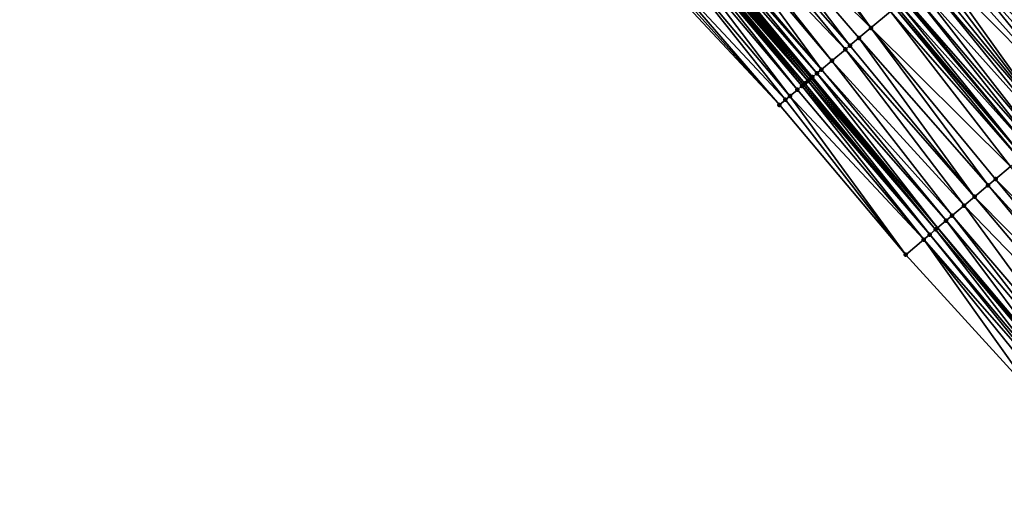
# Model space of a CAD drawing. Header units: feet. Extents: x 2004186 to 2014793, y 836912 to 864902.
# Tile 467 of 656: x 2007632 to 2007733, y 851559 to 851609. Entities that reach past the tile are written whole.
import ezdxf

# ---------------------------------------------------------------- set-up
doc = ezdxf.new("R2010")
doc.units = ezdxf.units.FT
doc.header["$LTSCALE"] = 100
doc.header["$MEASUREMENT"] = 0
for name, color, linetype, lineweight in [('EP_Travel Lane', 5, 'Continuous', 40), ('GPL_Skip Line', 2, 'Continuous', 40), ('Road Shots', 4, 'Continuous', 200), ('Road X-Section', 30, 'Continuous', 13)]:
    doc.layers.add(name, color=color, linetype=linetype, lineweight=lineweight)
doc.layers.add('I-77 SB_MM21-27-Surface-Border', color=7, linetype='Continuous')
doc.layers.add('I-77 SB_MM21-27-Surface-TIN', color=7, linetype='Continuous')

msp = doc.modelspace()

# ---------------------------------------------------------------- linework, layer by layer
at = {"layer": 'EP_Travel Lane'}
msp.add_polyline3d([(2007751.491628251, 851557.1347434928, 433.8221837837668), (2007738.599280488, 851572.4246686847, 433.8977102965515), (2007725.706973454, 851587.7145455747, 433.9901244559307), (2007712.814590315, 851603.0045127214, 434.0509528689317), (2007699.922222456, 851618.2944617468, 434.1181382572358), (2007687.02989276, 851633.584365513, 434.2011402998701), (2007674.137544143, 851648.8742917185, 434.2763241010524), (2007661.245206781, 851664.1642045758, 434.3561411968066), (2007648.352864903, 851679.4541227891, 434.4341039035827), (2007635.435319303, 851694.7164796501, 434.5035539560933), (2007622.506948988, 851709.976055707, 434.5856615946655), (2007609.578546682, 851725.2356695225, 434.6450565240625), (2007596.650155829, 851740.4952698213, 434.712679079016), (2007583.721765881, 851755.7548690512, 434.7808641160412), (2007570.793330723, 851771.014521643, 434.817005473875), (2007557.86489253, 851786.2741778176, 434.8509902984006)], dxfattribs=at)
at = {"layer": 'GPL_Skip Line'}
msp.add_polyline3d([(2007773.794784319, 851549.7693348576, 433.9359613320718), (2007760.925126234, 851565.0783076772, 434.0207287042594), (2007748.042018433, 851580.3759649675, 434.1063569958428), (2007735.158961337, 851595.6735620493, 434.2130335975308), (2007722.275788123, 851610.9712970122, 434.2715080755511), (2007709.392666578, 851626.2689706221, 434.3514310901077), (2007696.509546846, 851641.5666420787, 434.4321068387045), (2007683.62636174, 851656.8643911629, 434.4856448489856), (2007670.743281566, 851672.1620156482, 434.5827413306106), (2007657.860085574, 851687.4597776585, 434.6317604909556), (2007644.972511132, 851702.753757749, 434.7048551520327), (2007632.083729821, 851718.0467450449, 434.7708450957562), (2007619.194925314, 851733.3397598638, 434.8203452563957), (2007606.306136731, 851748.632755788, 434.8811657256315), (2007593.417325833, 851763.9257781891, 434.9261233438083), (2007580.528480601, 851779.2188413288, 434.9466733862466)], dxfattribs=at)
at = {"layer": 'I-77 SB_MM21-27-Surface-Border', "color": 3, "linetype": 'ByBlock', "lineweight": -2}
msp.add_polyline3d([(2007748.533134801, 851554.6438191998, 433.6980533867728), (2007735.956018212, 851570.1990990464, 433.7983532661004), (2007722.46096869, 851584.9814628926, 433.8715719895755), (2007709.577796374, 851600.2791967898, 433.9304032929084), (2007695.929557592, 851614.9329793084, 433.9159079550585), (2007682.740472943, 851629.9729969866, 433.9928326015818), (2007670.010384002, 851645.3994379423, 434.0954761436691), (2007657.127339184, 851660.6970204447, 434.2072325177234), (2007644.244259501, 851675.9946443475, 434.3045426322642), (2007631.514199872, 851691.412070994, 434.4080055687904), (2007618.778440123, 851706.8338388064, 434.5386518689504), (2007606.348436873, 851722.5135077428, 434.5947988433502), (2007593.765561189, 851738.064219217, 434.692449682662), (2007581.794372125, 851754.1305269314, 434.7645303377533), (2007568.599676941, 851769.1657998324, 434.793076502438), (2007555.863779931, 851784.58773051, 434.8261248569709)], dxfattribs=at)
at = {"layer": 'I-77 SB_MM21-27-Surface-TIN', "color": 128, "linetype": 'ByBlock', "lineweight": -2}
for points in [[(2007706.485942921, 851623.8213273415, 434.2922524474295), (2007704.650101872, 851622.2754658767, 434.2484083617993), (2007718.910114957, 851608.1371755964, 434.2058298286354)], [(2007707.250886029, 851624.4654251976, 434.3143969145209), (2007706.485942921, 851623.8213273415, 434.2922524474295), (2007718.910114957, 851608.1371755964, 434.2058298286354)], [(2007707.250886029, 851624.4654251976, 434.3143969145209), (2007718.910114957, 851608.1371755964, 434.2058298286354), (2007720.898960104, 851609.8118382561, 434.2605284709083)], [(2007704.650101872, 851622.2754658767, 434.2484083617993), (2007703.579183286, 851621.3737267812, 434.2181391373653), (2007716.768303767, 851606.3336665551, 434.1560748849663)], [(2007704.650101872, 851622.2754658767, 434.2484083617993), (2007717.686224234, 851607.1065973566, 434.1779734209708), (2007718.910114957, 851608.1371755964, 434.2058298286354)], [(2007704.650101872, 851622.2754658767, 434.2484083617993), (2007716.768303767, 851606.3336665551, 434.1560748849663), (2007717.686224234, 851607.1065973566, 434.1779734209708)], [(2007703.579183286, 851621.3737267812, 434.2181391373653), (2007702.508282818, 851620.4719661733, 434.1953905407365), (2007716.309339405, 851605.9472060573, 434.1434116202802)], [(2007703.579183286, 851621.3737267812, 434.2181391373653), (2007716.309339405, 851605.9472060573, 434.1434116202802), (2007716.768303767, 851606.3336665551, 434.1560748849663)], [(2007702.049326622, 851620.0854959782, 434.1861175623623), (2007700.978431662, 851619.1837288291, 434.1656556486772), (2007713.861559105, 851603.8860482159, 434.0881748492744)], [(2007702.508282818, 851620.4719661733, 434.1953905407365), (2007702.049326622, 851620.0854959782, 434.1861175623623), (2007714.932458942, 851604.787809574, 434.1106619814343)], [(2007702.049326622, 851620.0854959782, 434.1861175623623), (2007713.861559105, 851603.8860482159, 434.0881748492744), (2007714.932458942, 851604.787809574, 434.1106619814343)], [(2007702.508282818, 851620.4719661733, 434.1953905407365), (2007714.932458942, 851604.787809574, 434.1106619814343), (2007716.309339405, 851605.9472060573, 434.1434116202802)], [(2007732.830697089, 851619.861398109, 434.0350046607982), (2007732.218928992, 851619.3458985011, 434.0946612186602), (2007744.949036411, 851603.9194356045, 433.9997097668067)], [(2007700.672456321, 851618.926087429, 434.1575872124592), (2007700.213476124, 851618.539645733, 434.1383512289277), (2007713.40259363, 851603.4995890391, 434.0750497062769)], [(2007700.978431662, 851619.1837288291, 434.1656556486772), (2007700.672456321, 851618.926087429, 434.1575872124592), (2007713.861559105, 851603.8860482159, 434.0881748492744)], [(2007700.672456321, 851618.926087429, 434.1575872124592), (2007713.40259363, 851603.4995890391, 434.0750497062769), (2007713.861559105, 851603.8860482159, 434.0881748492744)], [(2007731.607108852, 851618.8304606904, 434.1327139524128), (2007731.301148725, 851618.5728012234, 434.1309612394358), (2007744.337237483, 851603.4039726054, 434.0465689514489)], [(2007731.760076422, 851618.9593052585, 434.1284043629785), (2007731.607108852, 851618.8304606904, 434.1327139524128), (2007744.643143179, 851603.6616967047, 434.0257264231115)], [(2007731.607108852, 851618.8304606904, 434.1327139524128), (2007744.337237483, 851603.4039726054, 434.0465689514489), (2007744.643143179, 851603.6616967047, 434.0257264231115)], [(2007731.913033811, 851619.0881619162, 434.1198681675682), (2007731.760076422, 851618.9593052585, 434.1284043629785), (2007744.643143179, 851603.6616967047, 434.0257264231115)], [(2007732.218928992, 851619.3458985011, 434.0946612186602), (2007731.913033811, 851619.0881619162, 434.1198681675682), (2007744.949036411, 851603.9194356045, 433.9997097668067)], [(2007731.913033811, 851619.0881619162, 434.1198681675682), (2007744.643143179, 851603.6616967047, 434.0257264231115), (2007744.949036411, 851603.9194356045, 433.9997097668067)], [(2007699.295522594, 851617.7667541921, 434.1027282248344), (2007699.142537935, 851617.6379299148, 434.0999445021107), (2007712.025705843, 851602.3402012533, 434.0392596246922)], [(2007699.601465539, 851618.0244340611, 434.0973483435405), (2007699.295522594, 851617.7667541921, 434.1027282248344), (2007712.4846467, 851602.726689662, 434.0421655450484)], [(2007699.295522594, 851617.7667541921, 434.1027282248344), (2007712.178691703, 851602.4690241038, 434.0425422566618), (2007712.4846467, 851602.726689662, 434.0421655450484)], [(2007699.295522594, 851617.7667541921, 434.1027282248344), (2007712.025705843, 851602.3402012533, 434.0392596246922), (2007712.178691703, 851602.4690241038, 434.0425422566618)], [(2007699.75446107, 851618.153245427, 434.1046457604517), (2007699.601465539, 851618.0244340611, 434.0973483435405), (2007712.4846467, 851602.726689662, 434.0421655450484)], [(2007699.75446107, 851618.153245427, 434.1046457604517), (2007712.637630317, 851602.8555151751, 434.0445173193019), (2007699.922222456, 851618.2944617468, 434.1181382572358)], [(2007699.75446107, 851618.153245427, 434.1046457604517), (2007712.4846467, 851602.726689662, 434.0421655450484), (2007712.637630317, 851602.8555151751, 434.0445173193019)], [(2007700.060476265, 851618.4108395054, 434.1292575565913), (2007699.922222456, 851618.2944617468, 434.1181382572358), (2007712.814590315, 851603.0045127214, 434.0509528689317)], [(2007712.637630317, 851602.8555151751, 434.0445173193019), (2007712.814590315, 851603.0045127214, 434.0509528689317), (2007699.922222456, 851618.2944617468, 434.1181382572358)], [(2007700.213476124, 851618.539645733, 434.1383512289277), (2007700.060476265, 851618.4108395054, 434.1292575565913), (2007712.943613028, 851603.1131478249, 434.0556450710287)], [(2007700.060476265, 851618.4108395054, 434.1292575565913), (2007712.814590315, 851603.0045127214, 434.0509528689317), (2007712.943613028, 851603.1131478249, 434.0556450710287)], [(2007700.213476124, 851618.539645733, 434.1383512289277), (2007712.943613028, 851603.1131478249, 434.0556450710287), (2007713.40259363, 851603.4995890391, 434.0750497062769)], [(2007730.536304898, 851617.9285854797, 434.1500287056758), (2007729.465510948, 851617.0266983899, 434.1714961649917), (2007742.654603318, 851601.9866715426, 434.0977579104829)], [(2007730.995209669, 851618.3151167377, 434.1379548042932), (2007730.536304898, 851617.9285854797, 434.1500287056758), (2007743.725394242, 851602.8885622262, 434.0750327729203)], [(2007730.536304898, 851617.9285854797, 434.1500287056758), (2007743.266489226, 851602.5020312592, 434.0870053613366), (2007743.725394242, 851602.8885622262, 434.0750327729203)], [(2007730.536304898, 851617.9285854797, 434.1500287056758), (2007742.654603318, 851601.9866715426, 434.0977579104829), (2007743.266489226, 851602.5020312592, 434.0870053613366)], [(2007731.148175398, 851618.4439634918, 434.1328809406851), (2007730.995209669, 851618.3151167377, 434.1379548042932), (2007744.031320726, 851603.1462616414, 434.0628195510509)], [(2007730.995209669, 851618.3151167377, 434.1379548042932), (2007743.725394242, 851602.8885622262, 434.0750327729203), (2007744.031320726, 851603.1462616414, 434.0628195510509)], [(2007731.148175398, 851618.4439634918, 434.1328809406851), (2007744.058041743, 851603.1687720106, 434.0614001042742), (2007731.186789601, 851618.4764852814, 434.1323963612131)], [(2007731.148175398, 851618.4439634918, 434.1328809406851), (2007744.031320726, 851603.1462616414, 434.0628195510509), (2007744.058041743, 851603.1687720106, 434.0614001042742)], [(2007731.301148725, 851618.5728012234, 434.1309612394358), (2007731.186789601, 851618.4764852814, 434.1323963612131), (2007744.058041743, 851603.1687720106, 434.0614001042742)], [(2007731.301148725, 851618.5728012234, 434.1309612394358), (2007744.058041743, 851603.1687720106, 434.0614001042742), (2007744.337237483, 851603.4039726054, 434.0465689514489)], [(2007698.530534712, 851617.1227095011, 434.0619976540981), (2007697.765524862, 851616.4786908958, 434.0121477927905), (2007710.648762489, 851601.180879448, 433.9804032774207)], [(2007698.989539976, 851617.5091214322, 434.0916391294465), (2007698.530534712, 851617.1227095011, 434.0619976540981), (2007711.413722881, 851601.8249567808, 434.0097230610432)], [(2007698.530534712, 851617.1227095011, 434.0619976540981), (2007710.648762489, 851601.180879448, 433.9804032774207), (2007711.413722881, 851601.8249567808, 434.0097230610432)], [(2007699.142537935, 851617.6379299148, 434.0999445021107), (2007698.989539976, 851617.5091214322, 434.0916391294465), (2007711.872712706, 851602.2113870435, 434.032956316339)], [(2007698.989539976, 851617.5091214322, 434.0916391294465), (2007711.413722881, 851601.8249567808, 434.0097230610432), (2007711.872712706, 851602.2113870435, 434.032956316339)], [(2007699.142537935, 851617.6379299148, 434.0999445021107), (2007711.872712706, 851602.2113870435, 434.032956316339), (2007712.025705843, 851602.3402012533, 434.0392596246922)], [(2007729.465510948, 851617.0266983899, 434.1714961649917), (2007727.476862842, 851615.3518017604, 434.198591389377), (2007741.736762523, 851601.2136461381, 434.1089328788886)], [(2007729.465510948, 851617.0266983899, 434.1714961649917), (2007741.736762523, 851601.2136461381, 434.1089328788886), (2007742.654603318, 851601.9866715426, 434.0977579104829)], [(2007697.765524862, 851616.4786908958, 434.0121477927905), (2007696.541536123, 851615.4482290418, 433.9436048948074), (2007710.189774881, 851600.7944465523, 433.9580904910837)], [(2007697.765524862, 851616.4786908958, 434.0121477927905), (2007710.189774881, 851600.7944465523, 433.9580904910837), (2007710.648762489, 851601.180879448, 433.9804032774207)], [(2007696.235552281, 851615.1905977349, 433.9320078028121), (2007695.929557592, 851614.9329793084, 433.9159079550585), (2007709.577796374, 851600.2791967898, 433.9304032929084)], [(2007696.541536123, 851615.4482290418, 433.9436048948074), (2007696.235552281, 851615.1905977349, 433.9320078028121), (2007709.577796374, 851600.2791967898, 433.9304032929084)], [(2007696.541536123, 851615.4482290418, 433.9436048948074), (2007709.577796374, 851600.2791967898, 433.9304032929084), (2007710.189774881, 851600.7944465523, 433.9580904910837)], [(2007727.476862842, 851615.3518017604, 434.198591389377), (2007726.711986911, 851614.7076241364, 434.2043325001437), (2007740.054056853, 851599.7964299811, 434.1304394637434)], [(2007727.476862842, 851615.3518017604, 434.198591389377), (2007740.818928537, 851600.4406126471, 434.122934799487), (2007741.736762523, 851601.2136461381, 434.1089328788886)], [(2007727.476862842, 851615.3518017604, 434.198591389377), (2007740.054056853, 851599.7964299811, 434.1304394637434), (2007740.818928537, 851600.4406126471, 434.122934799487)], [(2007725.947137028, 851614.0634155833, 434.2208860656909), (2007725.488218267, 851613.6769009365, 434.2271527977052), (2007737.606472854, 851597.7350390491, 434.1566922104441)], [(2007726.711986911, 851614.7076241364, 434.2043325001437), (2007725.947137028, 851614.0634155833, 434.2208860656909), (2007740.054056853, 851599.7964299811, 434.1304394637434)], [(2007725.947137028, 851614.0634155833, 434.2208860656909), (2007737.606472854, 851597.7350390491, 434.1566922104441), (2007740.054056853, 851599.7964299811, 434.1304394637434)], [(2007724.570365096, 851612.9038902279, 434.2331890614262), (2007723.805493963, 851612.2597069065, 434.2409219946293), (2007737.147559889, 851597.3485175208, 434.1653651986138)], [(2007725.02928048, 851613.2904088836, 434.2255208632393), (2007724.570365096, 851612.9038902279, 434.2331890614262), (2007737.606472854, 851597.7350390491, 434.1566922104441)], [(2007724.570365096, 851612.9038902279, 434.2331890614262), (2007737.147559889, 851597.3485175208, 434.1653651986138), (2007737.606472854, 851597.7350390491, 434.1566922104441)], [(2007725.488218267, 851613.6769009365, 434.2271527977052), (2007725.02928048, 851613.2904088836, 434.2255208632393), (2007737.606472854, 851597.7350390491, 434.1566922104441)], [(2007723.19361617, 851611.7443375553, 434.2550418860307), (2007722.42876355, 851611.1001322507, 434.2704599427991), (2007735.617885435, 851596.060070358, 434.2089819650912)], [(2007723.805493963, 851612.2597069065, 434.2409219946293), (2007723.19361617, 851611.7443375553, 434.2550418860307), (2007736.076792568, 851596.4465988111, 434.197888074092)], [(2007723.19361617, 851611.7443375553, 434.2550418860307), (2007735.617885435, 851596.060070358, 434.2089819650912), (2007736.076792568, 851596.4465988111, 434.197888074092)], [(2007723.805493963, 851612.2597069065, 434.2409219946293), (2007736.076792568, 851596.4465988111, 434.197888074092), (2007737.147559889, 851597.3485175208, 434.1653651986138)], [(2007721.816861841, 851610.5847912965, 434.274652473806), (2007735.158961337, 851595.6735620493, 434.2130335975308), (2007722.275788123, 851610.9712970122, 434.2715080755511)], [(2007722.42876355, 851611.1001322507, 434.2704599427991), (2007722.275788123, 851610.9712970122, 434.2715080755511), (2007735.158961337, 851595.6735620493, 434.2130335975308)], [(2007722.42876355, 851611.1001322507, 434.2704599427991), (2007735.158961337, 851595.6735620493, 434.2130335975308), (2007735.617885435, 851596.060070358, 434.2089819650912)], [(2007720.898960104, 851609.8118382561, 434.2605284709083), (2007718.910114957, 851608.1371755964, 434.2058298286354), (2007733.17015726, 851593.9988506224, 434.1753859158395)], [(2007721.357922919, 851610.1983005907, 434.2725496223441), (2007720.898960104, 851609.8118382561, 434.2605284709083), (2007734.088097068, 851594.7717584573, 434.205312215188)], [(2007720.898960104, 851609.8118382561, 434.2605284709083), (2007733.17015726, 851593.9988506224, 434.1753859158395), (2007734.088097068, 851594.7717584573, 434.205312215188)], [(2007721.510907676, 851610.3271247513, 434.2753742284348), (2007721.357922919, 851610.1983005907, 434.2725496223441), (2007734.394066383, 851595.029407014, 434.2108786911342)], [(2007721.357922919, 851610.1983005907, 434.2725496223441), (2007734.088097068, 851594.7717584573, 434.205312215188), (2007734.394066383, 851595.029407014, 434.2108786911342)], [(2007721.816861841, 851610.5847912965, 434.274652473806), (2007721.510907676, 851610.3271247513, 434.2753742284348), (2007734.394066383, 851595.029407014, 434.2108786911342)], [(2007721.816861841, 851610.5847912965, 434.274652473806), (2007734.394066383, 851595.029407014, 434.2108786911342), (2007735.158961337, 851595.6735620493, 434.2130335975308)], [(2007718.910114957, 851608.1371755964, 434.2058298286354), (2007717.686224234, 851607.1065973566, 434.1779734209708), (2007730.875344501, 851592.0665373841, 434.1158301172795)], [(2007718.910114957, 851608.1371755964, 434.2058298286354), (2007731.640275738, 851592.7106493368, 434.1330461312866), (2007733.17015726, 851593.9988506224, 434.1753859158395)], [(2007718.910114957, 851608.1371755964, 434.2058298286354), (2007730.875344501, 851592.0665373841, 434.1158301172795), (2007731.640275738, 851592.7106493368, 434.1330461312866)], [(2007717.686224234, 851607.1065973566, 434.1779734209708), (2007716.768303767, 851606.3336665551, 434.1560748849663), (2007729.498458, 851590.9071480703, 434.0805758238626)], [(2007717.686224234, 851607.1065973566, 434.1779734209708), (2007729.498458, 851590.9071480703, 434.0805758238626), (2007730.875344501, 851592.0665373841, 434.1158301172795)], [(2007716.309339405, 851605.9472060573, 434.1434116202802), (2007714.932458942, 851604.787809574, 434.1106619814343), (2007728.427555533, 851590.005389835, 434.0569983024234)], [(2007716.768303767, 851606.3336665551, 434.1560748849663), (2007716.309339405, 851605.9472060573, 434.1434116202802), (2007729.498458, 851590.9071480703, 434.0805758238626)], [(2007716.309339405, 851605.9472060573, 434.1434116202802), (2007728.427555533, 851590.005389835, 434.0569983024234), (2007729.498458, 851590.9071480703, 434.0805758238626)], [(2007714.932458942, 851604.787809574, 434.1106619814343), (2007713.861559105, 851603.8860482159, 434.0881748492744), (2007727.20367511, 851588.9747993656, 434.0334187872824)], [(2007714.932458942, 851604.787809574, 434.1106619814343), (2007727.20367511, 851588.9747993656, 434.0334187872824), (2007728.427555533, 851590.005389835, 434.0569983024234)], [(2007713.861559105, 851603.8860482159, 434.0881748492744), (2007713.40259363, 851603.4995890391, 434.0750497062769), (2007726.5917315, 851588.4595081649, 434.0202187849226)], [(2007713.861559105, 851603.8860482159, 434.0881748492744), (2007726.5917315, 851588.4595081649, 434.0202187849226), (2007727.20367511, 851588.9747993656, 434.0334187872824)], [(2007712.4846467, 851602.726689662, 434.0421655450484), (2007712.178691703, 851602.4690241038, 434.0425422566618), (2007724.908851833, 851587.0424986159, 433.9694970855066)], [(2007712.637630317, 851602.8555151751, 434.0445173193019), (2007712.4846467, 851602.726689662, 434.0421655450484), (2007725.52079808, 851587.5577866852, 433.9837918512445)], [(2007712.4846467, 851602.726689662, 434.0421655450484), (2007724.908851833, 851587.0424986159, 433.9694970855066), (2007725.52079808, 851587.5577866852, 433.9837918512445)], [(2007712.637630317, 851602.8555151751, 434.0445173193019), (2007725.52079808, 851587.5577866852, 433.9837918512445), (2007712.814590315, 851603.0045127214, 434.0509528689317)], [(2007712.943613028, 851603.1131478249, 434.0556450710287), (2007712.814590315, 851603.0045127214, 434.0509528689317), (2007725.706973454, 851587.7145455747, 433.9901244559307)], [(2007725.52079808, 851587.5577866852, 433.9837918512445), (2007725.706973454, 851587.7145455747, 433.9901244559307), (2007712.814590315, 851603.0045127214, 434.0509528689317)], [(2007713.40259363, 851603.4995890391, 434.0750497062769), (2007712.943613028, 851603.1131478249, 434.0556450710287), (2007725.706973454, 851587.7145455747, 433.9901244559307)], [(2007713.40259363, 851603.4995890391, 434.0750497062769), (2007725.706973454, 851587.7145455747, 433.9901244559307), (2007726.5917315, 851588.4595081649, 434.0202187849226)], [(2007711.413722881, 851601.8249567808, 434.0097230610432), (2007710.648762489, 851601.180879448, 433.9804032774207), (2007724.29689475, 851586.5272234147, 433.9507037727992)], [(2007711.872712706, 851602.2113870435, 434.032956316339), (2007711.413722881, 851601.8249567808, 434.0097230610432), (2007724.29689475, 851586.5272234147, 433.9507037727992)], [(2007712.025705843, 851602.3402012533, 434.0392596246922), (2007711.872712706, 851602.2113870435, 434.032956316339), (2007724.908851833, 851587.0424986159, 433.9694970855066)], [(2007711.872712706, 851602.2113870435, 434.032956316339), (2007724.29689475, 851586.5272234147, 433.9507037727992), (2007724.908851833, 851587.0424986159, 433.9694970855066)], [(2007712.178691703, 851602.4690241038, 434.0425422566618), (2007712.025705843, 851602.3402012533, 434.0392596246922), (2007724.908851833, 851587.0424986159, 433.9694970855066)], [(2007710.189774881, 851600.7944465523, 433.9580904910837), (2007709.577796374, 851600.2791967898, 433.9304032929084), (2007722.46096869, 851584.9814628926, 433.8715719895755)], [(2007710.648762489, 851601.180879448, 433.9804032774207), (2007710.189774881, 851600.7944465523, 433.9580904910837), (2007722.46096869, 851584.9814628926, 433.8715719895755)], [(2007710.648762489, 851601.180879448, 433.9804032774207), (2007722.46096869, 851584.9814628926, 433.8715719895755), (2007724.29689475, 851586.5272234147, 433.9507037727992)], [(2007733.17015726, 851593.9988506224, 434.1753859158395), (2007731.640275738, 851592.7106493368, 434.1330461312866), (2007745.747288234, 851578.4435536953, 434.0810716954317)], [(2007731.640275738, 851592.7106493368, 434.1330461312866), (2007730.875344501, 851592.0665373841, 434.1158301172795), (2007744.370384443, 851577.2841849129, 434.0386391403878)], [(2007731.640275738, 851592.7106493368, 434.1330461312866), (2007744.370384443, 851577.2841849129, 434.0386391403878), (2007745.747288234, 851578.4435536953, 434.0810716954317)], [(2007730.875344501, 851592.0665373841, 434.1158301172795), (2007729.498458, 851590.9071480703, 434.0805758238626), (2007743.605457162, 851576.6400682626, 434.0230649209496)], [(2007730.875344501, 851592.0665373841, 434.1158301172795), (2007743.605457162, 851576.6400682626, 434.0230649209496), (2007744.370384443, 851577.2841849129, 434.0386391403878)], [(2007729.498458, 851590.9071480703, 434.0805758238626), (2007728.427555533, 851590.005389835, 434.0569983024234), (2007742.381552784, 851575.6095062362, 433.9895413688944)], [(2007729.498458, 851590.9071480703, 434.0805758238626), (2007742.381552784, 851575.6095062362, 433.9895413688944), (2007743.605457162, 851576.6400682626, 434.0230649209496)], [(2007728.427555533, 851590.005389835, 434.0569983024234), (2007727.20367511, 851588.9747993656, 434.0334187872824), (2007740.239752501, 851573.8059842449, 433.9443151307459)], [(2007728.427555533, 851590.005389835, 434.0569983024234), (2007740.239752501, 851573.8059842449, 433.9443151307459), (2007742.381552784, 851575.6095062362, 433.9895413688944)], [(2007727.20367511, 851588.9747993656, 434.0334187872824), (2007726.5917315, 851588.4595081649, 434.0202187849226), (2007739.474823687, 851573.1618694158, 433.9281042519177)], [(2007727.20367511, 851588.9747993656, 434.0334187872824), (2007739.474823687, 851573.1618694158, 433.9281042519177), (2007740.239752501, 851573.8059842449, 433.9443151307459)], [(2007725.52079808, 851587.5577866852, 433.9837918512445), (2007738.403888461, 851572.2601500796, 433.8909273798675), (2007725.706973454, 851587.7145455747, 433.9901244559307)], [(2007726.5917315, 851588.4595081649, 434.0202187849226), (2007725.706973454, 851587.7145455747, 433.9901244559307), (2007738.599280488, 851572.4246686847, 433.8977102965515)], [(2007738.403888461, 851572.2601500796, 433.8909273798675), (2007738.599280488, 851572.4246686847, 433.8977102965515), (2007725.706973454, 851587.7145455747, 433.9901244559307)], [(2007726.5917315, 851588.4595081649, 434.0202187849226), (2007738.599280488, 851572.4246686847, 433.8977102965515), (2007739.474823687, 851573.1618694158, 433.9281042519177)], [(2007724.908851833, 851587.0424986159, 433.9694970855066), (2007724.29689475, 851586.5272234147, 433.9507037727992), (2007737.485969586, 851571.4872173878, 433.8696904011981)], [(2007725.52079808, 851587.5577866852, 433.9837918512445), (2007724.908851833, 851587.0424986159, 433.9694970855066), (2007737.79194684, 851571.744856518, 433.8785524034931)], [(2007724.908851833, 851587.0424986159, 433.9694970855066), (2007737.485969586, 851571.4872173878, 433.8696904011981), (2007737.79194684, 851571.744856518, 433.8785524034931)], [(2007725.52079808, 851587.5577866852, 433.9837918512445), (2007737.79194684, 851571.744856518, 433.8785524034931), (2007738.403888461, 851572.2601500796, 433.8909273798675)], [(2007724.29689475, 851586.5272234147, 433.9507037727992), (2007722.46096869, 851584.9814628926, 433.8715719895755), (2007735.956018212, 851570.1990990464, 433.7983532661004)], [(2007724.29689475, 851586.5272234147, 433.9507037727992), (2007736.873986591, 851570.9719729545, 433.8401406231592), (2007737.485969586, 851571.4872173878, 433.8696904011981)], [(2007724.29689475, 851586.5272234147, 433.9507037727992), (2007735.956018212, 851570.1990990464, 433.7983532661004), (2007736.873986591, 851570.9719729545, 433.8401406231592)]]:
    msp.add_3dface(points, dxfattribs=at)
at = {"layer": 'Road Shots', "lineweight": 100}
for p in [(2007718.910114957, 851608.1371755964, 434.2058298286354), (2007717.686224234, 851607.1065973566, 434.1779734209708), (2007716.309339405, 851605.9472060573, 434.1434116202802), (2007716.768303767, 851606.3336665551, 434.1560748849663), (2007714.932458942, 851604.787809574, 434.1106619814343), (2007713.861559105, 851603.8860482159, 434.0881748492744), (2007712.4846467, 851602.726689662, 434.0421655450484), (2007712.637630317, 851602.8555151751, 434.0445173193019), (2007712.943613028, 851603.1131478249, 434.0556450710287), (2007713.40259363, 851603.4995890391, 434.0750497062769), (2007711.413722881, 851601.8249567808, 434.0097230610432), (2007711.872712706, 851602.2113870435, 434.032956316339), (2007712.025705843, 851602.3402012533, 434.0392596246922), (2007712.178691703, 851602.4690241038, 434.0425422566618), (2007710.189774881, 851600.7944465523, 433.9580904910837), (2007710.648762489, 851601.180879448, 433.9804032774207), (2007709.577796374, 851600.2791967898, 433.9304032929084), (2007731.640275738, 851592.7106493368, 434.1330461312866), (2007730.875344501, 851592.0665373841, 434.1158301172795), (2007729.498458, 851590.9071480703, 434.0805758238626), (2007728.427555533, 851590.005389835, 434.0569983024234), (2007727.20367511, 851588.9747993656, 434.0334187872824), (2007726.5917315, 851588.4595081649, 434.0202187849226), (2007724.908851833, 851587.0424986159, 433.9694970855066), (2007725.52079808, 851587.5577866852, 433.9837918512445), (2007724.29689475, 851586.5272234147, 433.9507037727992), (2007722.46096869, 851584.9814628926, 433.8715719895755)]:
    msp.add_point(p, dxfattribs=at)
at = {"layer": 'Road X-Section', "extrusion": (-0.6441566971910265, 0.7648844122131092, 0.003739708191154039), "elevation": -641902.1687850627, "flags": 128}
msp.add_lwpolyline([(-2084244.358046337, 2834.477022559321), (-2084245.158046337, 2834.504709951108), (-2084245.758046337, 2834.527022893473), (-2084246.758046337, 2834.556342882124), (-2084247.358046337, 2834.579576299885), (-2084247.558046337, 2834.585879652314), (-2084247.758046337, 2834.589162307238), (-2084248.158046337, 2834.58878559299), (-2084248.358046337, 2834.59113738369), (-2084248.758046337, 2834.602265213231), (-2084249.358046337, 2834.621669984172), (-2084249.958046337, 2834.63479521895), (-2084251.358046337, 2834.657282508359), (-2084253.158046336, 2834.690032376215), (-2084253.758046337, 2834.702695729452), (-2084254.958046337, 2834.72459441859), (-2084256.558046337, 2834.752451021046), (-2084259.158046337, 2834.807150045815), (-2084259.758046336, 2834.819171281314), (-2084259.958046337, 2834.821995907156), (-2084260.358046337, 2834.821274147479), (-2084261.158046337, 2834.817081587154), (-2084262.158046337, 2834.801663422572), (-2084262.958046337, 2834.787543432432), (-2084263.958046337, 2834.779810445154), (-2084264.558046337, 2834.772142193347), (-2084265.158046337, 2834.773774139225), (-2084265.758046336, 2834.767507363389), (-2084266.758046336, 2834.750953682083), (-2084267.758046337, 2834.745212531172), (-2084270.358046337, 2834.718117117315), (-2084271.758046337, 2834.696649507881), (-2084272.358046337, 2834.684575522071), (-2084272.558046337, 2834.67950162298), (-2084272.758046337, 2834.677581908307), (-2084273.158046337, 2834.679334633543), (-2084273.358046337, 2834.675025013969), (-2084273.558046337, 2834.666488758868), (-2084273.958046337, 2834.641281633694), (-2084274.758046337, 2834.581624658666), (-2084275.158046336, 2834.552738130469), (-2084275.758046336, 2834.505254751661), (-2084276.158046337, 2834.476698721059), (-2084276.358046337, 2834.466647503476)], dxfattribs=at)
at = {"layer": 'Road X-Section', "extrusion": (-0.6441566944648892, 0.7648844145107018, 0.003739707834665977), "elevation": -641922.1613552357, "flags": 128}
msp.add_lwpolyline([(-2084244.360334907, 2834.49272890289), (-2084246.760334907, 2834.571861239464), (-2084247.560334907, 2834.59065468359), (-2084248.360334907, 2834.604949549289), (-2084249.760334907, 2834.641376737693), (-2084250.560334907, 2834.654576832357), (-2084252.160334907, 2834.678156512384), (-2084253.560334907, 2834.701734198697), (-2084255.360334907, 2834.736988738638), (-2084256.360334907, 2834.754204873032), (-2084258.360334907, 2834.79654495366), (-2084259.560334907, 2834.826471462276), (-2084259.960334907, 2834.832037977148), (-2084260.960334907, 2834.834192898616), (-2084261.560334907, 2834.83014123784), (-2084262.160334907, 2834.819047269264), (-2084263.560334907, 2834.78652416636), (-2084264.160334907, 2834.777851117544), (-2084267.360334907, 2834.751598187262), (-2084268.360334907, 2834.744093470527), (-2084269.560334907, 2834.730091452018), (-2084270.760334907, 2834.718916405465), (-2084271.560334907, 2834.70816378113), (-2084272.160334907, 2834.696191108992), (-2084272.560334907, 2834.683977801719), (-2084272.960334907, 2834.66772708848), (-2084273.360334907, 2834.646884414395), (-2084273.760334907, 2834.620867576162), (-2084275.160334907, 2834.515560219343), (-2084275.760334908, 2834.47373654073)], dxfattribs=at)

doc.saveas('drawing.dxf')
